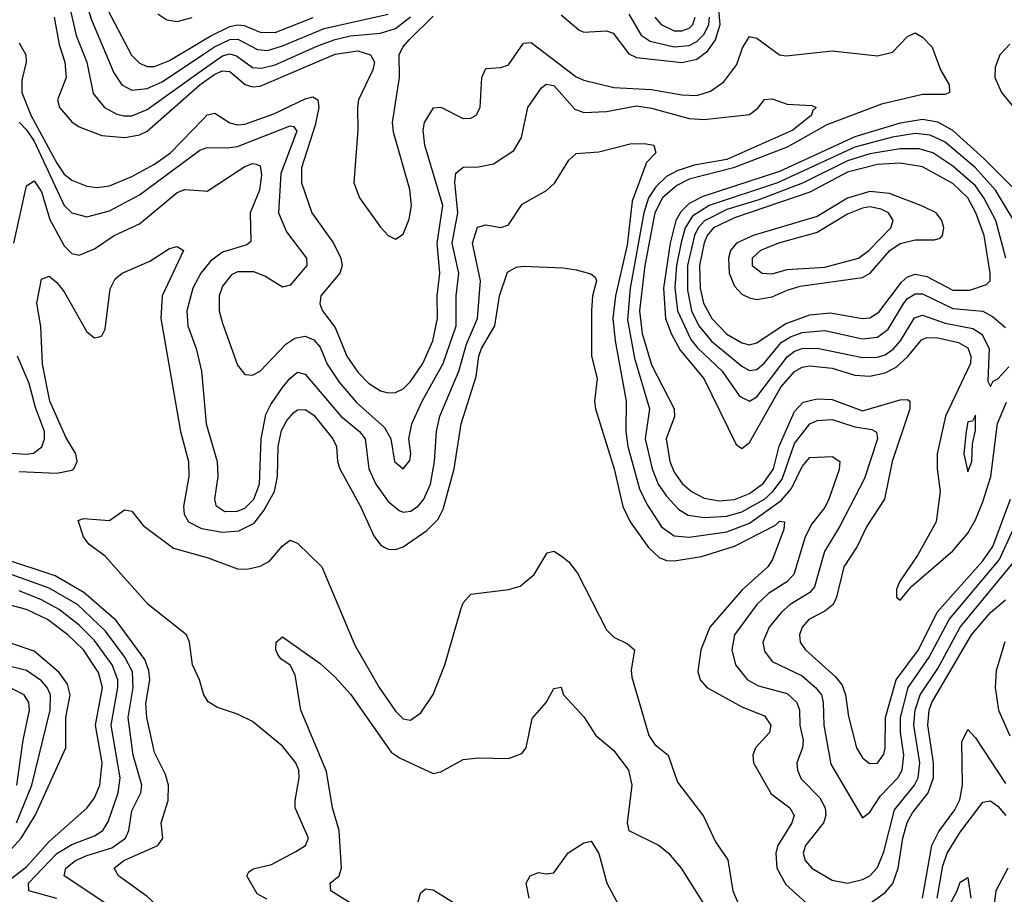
# Model space of a CAD drawing. Header units: inches. Extents: x 990535 to 1117859, y 769386 to 892122.
# Tile 271 of 656: x 1029512 to 1032127, y 875021 to 877343. Entities that reach past the tile are written whole.
import ezdxf

# ---------------------------------------------------------------- set-up
doc = ezdxf.new("R2010")
doc.units = ezdxf.units.IN
doc.header["$MEASUREMENT"] = 0
doc.layers.add('B0827', color=7, linetype='Continuous')
doc.layers.add('B0837', color=7, linetype='Continuous')

msp = doc.modelspace()

# ---------------------------------------------------------------- linework, layer by layer
at = {"layer": 'B0827', "color": 5}
for points, elevation in [([(1029680.8, 877410), (1029702.5, 877342.5), (1029761.8, 877201.8), (1029783.3, 877170), (1029810, 877155.6), (1029850, 877160.6), (1029890, 877177.9), (1030000, 877251.6)], 3460), ([(1029642.8, 877382.8), (1029661.5, 877301.5), (1029689.8, 877230), (1029707.3, 877147.3), (1029737.2, 877110), (1029770, 877092.3), (1029788.2, 877088.2), (1029810, 877088), (1029850, 877104.4), (1030000, 877211.5)], 3440), ([(1029602.9, 877350), (1029616.8, 877276.8), (1029632, 877230), (1029635.2, 877190), (1029612.5, 877130), (1029617.8, 877110), (1029650, 877072.2), (1029670, 877058.3), (1029730, 877035.9), (1029790.7, 877030.7), (1029830, 877037.6), (1029850, 877047.1), (1029990.2, 877170), (1030000, 877177.1)], 3420), ([(1029746.7, 877366.7), (1029809.1, 877249.1), (1029830, 877228.1), (1029850, 877219.2), (1029870, 877218.4), (1029910, 877234.4), (1030000, 877288.7)], 3480), ([(1029878.8, 877358.8), (1029902.3, 877342.3), (1029930, 877338.3), (1029970, 877348.5)], 3520), ([(1029510, 877281.8), (1029528.1, 877250), (1029529.3, 877230), (1029517.3, 877182.7), (1029517.7, 877150), (1029541.6, 877090), (1029610, 876962.1), (1029630, 876933.1), (1029650, 876917.1), (1029690, 876901.1), (1029717.6, 876897.6), (1029750, 876901.8), (1029810, 876926.8), (1029870, 876959.9), (1029912.1, 876990), (1030000, 877079.8)], 3380), ([(1029510, 877071.1), (1029530, 877051), (1029550, 877020.7), (1029630, 876850.1), (1029650, 876830.5), (1029690, 876819.7), (1029750, 876835.7), (1029830, 876877.7), (1029990, 876996.3), (1030000, 877000)], 3360), ([(1029496.6, 876750), (1029530, 876902.3), (1029550, 876915.5), (1029570, 876886.3), (1029592.1, 876812.1), (1029630, 876742.8), (1029650, 876722.6), (1029670, 876717.5), (1029710, 876734.8), (1029762.5, 876770), (1029830, 876800.8), (1029930, 876884.6), (1029950, 876891.9), (1030000, 876888.5)], 3340), ([(1029510, 876143.8), (1029610, 876138.6), (1029650, 876146.6), (1029655.8, 876150), (1029664.7, 876170), (1029660.6, 876190), (1029634.3, 876234.3), (1029591.4, 876330), (1029571.9, 876428.1), (1029568.2, 876528.2), (1029557.7, 876590), (1029570, 876654.4), (1029590, 876662.3), (1029610, 876645.6), (1029630, 876620.1), (1029690, 876514.5), (1029710, 876498), (1029719.9, 876500.1), (1029730, 876503.2), (1029738.4, 876521.6), (1029752, 876628), (1029765.4, 876654.6), (1029783.5, 876670), (1029857.7, 876702.3), (1029910, 876735.4), (1029930, 876740.8), (1029946.7, 876730), (1029890.5, 876610), (1029886.6, 876550), (1029939.2, 876250), (1029960.2, 876170), (1029960.7, 876130), (1029946.5, 876050), (1029948.4, 876030), (1029960.3, 876010), (1029992.7, 875992.7), (1030000, 875991.4)], 3320), ([(1030000, 876678.7), (1029993.2, 876670), (1029971.8, 876630), (1029955.5, 876570), (1029958.7, 876530), (1029980.1, 876470), (1029994.8, 876410), (1030000, 876350.6)], 3340), ([(1029490, 876192.1), (1029530, 876189), (1029548, 876192), (1029570.8, 876209.2), (1029577.6, 876230), (1029577.9, 876250), (1029553.7, 876313.7), (1029536.8, 876376.8), (1029506.2, 876450)], 3340), ([(1030000, 875553.3), (1029989.3, 875590), (1029970.4, 875630), (1029962.9, 875690), (1029954.6, 875710), (1029852.9, 875790), (1029738.6, 875918.6), (1029695.3, 875950), (1029681.5, 875970), (1029666.9, 876013.1), (1029681.4, 876018.6), (1029750, 876013), (1029790, 876041.5), (1029810, 876038), (1029840.1, 876000.1), (1029920.2, 875940.2), (1030000, 875917.9)], 3280), ([(1030000, 874966.2), (1029907.4, 874970), (1029883.9, 874983.9), (1029850, 875015.2), (1029774.6, 875070), (1029762.6, 875090), (1029787.9, 875110), (1029878.6, 875150), (1029892.2, 875170), (1029887.7, 875210), (1029906.2, 875270), (1029907.4, 875310), (1029898.7, 875338.7), (1029870, 875397.2), (1029849.4, 875490), (1029847, 875527), (1029857.7, 875590), (1029854.7, 875614.7), (1029844.3, 875644.3), (1029767.7, 875747.8), (1029682.1, 875822.1), (1029606.4, 875866.4), (1029470, 875911.4)], 3320), ([(1029737.9, 874997.9), (1029629.6, 875069.6), (1029634.3, 875090), (1029660.3, 875110), (1029690, 875123.8), (1029756.4, 875143.6), (1029793, 875170), (1029801.2, 875190), (1029810, 875242), (1029833.6, 875290), (1029836.5, 875310), (1029813.4, 875390), (1029799.5, 875490), (1029813.1, 875570), (1029811.3, 875611.3), (1029791.2, 875650), (1029739.5, 875719.5), (1029665.4, 875790), (1029590, 875833.7), (1029470, 875876.8)], 3340), ([(1029610, 875009.3), (1029536.3, 875030), (1029534.9, 875050), (1029610, 875129.1), (1029650, 875152.9), (1029710, 875175.6), (1029732.4, 875190), (1029746.8, 875213.2), (1029773.5, 875290), (1029778.2, 875330), (1029755, 875470), (1029772.7, 875570), (1029772.1, 875590), (1029757.1, 875630), (1029710, 875694.8), (1029670, 875735.3), (1029616.8, 875776.8), (1029570, 875802.4), (1029510, 875826.9)], 3360), ([(1029473.1, 875050), (1029530, 875093.5), (1029590, 875160.7), (1029690, 875249), (1029710, 875276.8), (1029724.2, 875310), (1029730.8, 875370), (1029713.4, 875470), (1029731.4, 875570), (1029720.8, 875610), (1029681.5, 875670), (1029639.8, 875710), (1029586, 875750), (1029530, 875776.6), (1029470, 875793.1)], 3380), ([(1029490, 875141.5), (1029516, 875170), (1029552.6, 875230), (1029633.9, 875410), (1029634.3, 875490), (1029646, 875550), (1029638.3, 875578.3), (1029616.5, 875610), (1029550, 875666), (1029490, 875686.4)], 3420), ([(1029503.7, 875210), (1029544.2, 875310), (1029592.6, 875510), (1029593.6, 875550), (1029584.6, 875570), (1029570, 875587.5), (1029530, 875614.6), (1029469.9, 875629.9)], 3440), ([(1029504.5, 875310), (1029521.4, 875430), (1029538.1, 875510), (1029536.4, 875530), (1029523.6, 875550), (1029488, 875568)], 3460)]:
    msp.add_lwpolyline(points, dxfattribs=dict(at, elevation=elevation))
at = {"layer": 'B0837', "color": 5}
for points, elevation in [([(1030000, 877251.6), (1030029, 877271), (1030070, 877290.7), (1030091.2, 877291.2), (1030143.6, 877263.6), (1030170, 877261.5), (1030210, 877273.3), (1030320.3, 877319.7), (1030490, 877357.7)], 3460), ([(1030000, 877177.1), (1030030, 877198.7), (1030050, 877207.2), (1030070, 877205.5), (1030111, 877171), (1030130, 877164.6), (1030150, 877166.3), (1030350, 877251.4), (1030410, 877260.2), (1030443.2, 877250), (1030453.8, 877230), (1030450.1, 877210), (1030411.7, 877130), (1030408.6, 877110), (1030410.1, 877049.9), (1030399.5, 876910), (1030414.7, 876870), (1030470, 876792.3), (1030490, 876770.1), (1030510, 876760.1), (1030530, 876773.9), (1030546.4, 876813.6), (1030552.7, 876850), (1030548, 876892), (1030504.6, 877044.6), (1030501.5, 877070), (1030520.6, 877190), (1030519.9, 877250), (1030529, 877270), (1030546, 877290), (1030610, 877352.4)], 3420), ([(1030000, 877211.5), (1030050, 877247.2), (1030070, 877252.3), (1030087.3, 877247.3), (1030130, 877216.5), (1030154, 877214), (1030190, 877223), (1030305.2, 877274.8), (1030350, 877290.4), (1030390, 877300.3), (1030470, 877307.5), (1030510, 877320.1), (1030550, 877350.4)], 3440), ([(1030950, 877356), (1030996.5, 877316.5), (1031010, 877309.7), (1031070, 877313.9), (1031087.7, 877307.7), (1031130, 877252.4), (1031150, 877242.7), (1031270, 877229), (1031310, 877238), (1031339.3, 877260.7), (1031360, 877290), (1031372.5, 877330), (1031369, 877370)], 3420), ([(1031130, 877358.1), (1031162.4, 877302.4), (1031186.3, 877286.3), (1031250, 877271.1), (1031290, 877274.8), (1031310, 877284.8), (1031330, 877304.7), (1031341.9, 877330), (1031343.5, 877350)], 3440), ([(1031198.7, 877350), (1031215.7, 877330), (1031250, 877313.9), (1031270, 877313.1), (1031290, 877320.8), (1031299.8, 877330), (1031306, 877350)], 3460), ([(1030000, 877288.7), (1030019.5, 877300.5), (1030070, 877324.8), (1030090, 877329.7), (1030108, 877328), (1030150, 877309.6), (1030190, 877308.8), (1030291, 877349)], 3480), ([(1030000, 877079.8), (1030010, 877090.1), (1030030, 877095.3), (1030070, 877068.8), (1030090, 877063.5), (1030110, 877065.3), (1030187, 877093), (1030270, 877133), (1030290, 877138.3), (1030303.3, 877130), (1030306.1, 877110), (1030296.6, 877063.4), (1030260.1, 876950), (1030260.6, 876910), (1030287.6, 876830), (1030344.9, 876750), (1030364.3, 876710), (1030368, 876690), (1030362.3, 876670), (1030311.7, 876610), (1030308.9, 876588.9), (1030315.7, 876570), (1030350, 876525.8), (1030380.9, 876450), (1030410, 876407.1), (1030438.3, 876378.3), (1030470, 876357.8), (1030490, 876352), (1030510, 876352.9), (1030530, 876363.3), (1030550, 876382.2), (1030582.6, 876430), (1030608.7, 876490), (1030621.7, 876550), (1030620.3, 876610), (1030627.4, 876670), (1030620.5, 876750), (1030635.5, 876850), (1030588, 877010), (1030583.8, 877050), (1030587.1, 877070), (1030610.6, 877109.4), (1030630, 877110.9), (1030690, 877080.9), (1030710, 877081.4), (1030724.4, 877090), (1030735, 877110), (1030739.2, 877190), (1030750, 877213.1), (1030790, 877216.1), (1030810, 877223.4), (1030850, 877280.5), (1030870, 877282.3), (1030990, 877191), (1031010, 877182.7), (1031090, 877163.2), (1031190, 877157.4), (1031270, 877143.9), (1031310, 877142.2), (1031346.6, 877153.4), (1031382.1, 877177.9), (1031416.2, 877223.8), (1031431.9, 877268.1), (1031450, 877298.3), (1031470, 877294.4), (1031530, 877250.2), (1031547.5, 877247.5), (1031670, 877260.2), (1031790, 877247.5), (1031830, 877256.9), (1031870, 877298.5), (1031890, 877307.9), (1031910, 877296.5), (1031935.3, 877270), (1031957.2, 877210), (1031980.5, 877170), (1031981.5, 877150), (1031970, 877144.3), (1031910, 877144.8), (1031800.9, 877119.1), (1031655.9, 877064.1), (1031550, 877004.5), (1031407.7, 876950), (1031290, 876919.5), (1031257.4, 876902.6), (1031219.3, 876870), (1031198.8, 876830), (1031172.2, 876690), (1031158.3, 876570), (1031165.2, 876510), (1031190, 876426.4), (1031249.7, 876310), (1031250.8, 876289.2), (1031228.9, 876230), (1031238.8, 876170), (1031250, 876141.9), (1031271.7, 876111.7), (1031296.1, 876090), (1031330, 876072.4), (1031370, 876065.4), (1031410, 876069.4), (1031450, 876085.3), (1031487.5, 876112.5), (1031513.5, 876150), (1031529.2, 876210.8), (1031570, 876303), (1031592.7, 876327.3), (1031630, 876336.3), (1031670, 876334.2), (1031750, 876304.4), (1031850, 876334.1), (1031870, 876334.4), (1031875.6, 876330), (1031876.1, 876310), (1031829.2, 876170), (1031808.8, 876070), (1031761.5, 875998.5), (1031735.9, 875944.1), (1031700.8, 875890), (1031681.4, 875810), (1031672.1, 875790), (1031650, 875772.8), (1031607.4, 875750), (1031589.6, 875730), (1031582.7, 875710), (1031585, 875690), (1031598.8, 875670), (1031678.4, 875598.4), (1031696, 875576), (1031705.3, 875550), (1031713.1, 875493.1), (1031734, 875410), (1031750, 875383), (1031768.4, 875368.4), (1031790, 875368.9), (1031806.9, 875393.1), (1031810.8, 875410), (1031811.6, 875490), (1031839.4, 875590), (1031899.1, 875670), (1031948.1, 875770), (1032070, 875906), (1032096, 875944), (1032143.3, 876070)], 3380), ([(1032141.9, 877278.1), (1032114.9, 877250), (1032102.7, 877217.3), (1032101.8, 877190), (1032119.2, 877150), (1032151.2, 877111.2)], 3420), ([(1030000, 877000), (1030010, 877003.6), (1030062.6, 877002.6), (1030090, 877006.6), (1030230, 877061.6), (1030239.1, 877059.1), (1030247.4, 877047.4), (1030205.7, 876934.3), (1030198.8, 876830), (1030220.1, 876780.1), (1030273.8, 876710), (1030274.8, 876690), (1030230, 876638.4), (1030210, 876632.7), (1030162.5, 876662.5), (1030133.4, 876673.4), (1030090, 876673.3), (1030074.5, 876665.5), (1030050, 876635.9), (1030041.4, 876610), (1030041.3, 876570), (1030050, 876537), (1030090, 876425.7), (1030110, 876401.3), (1030130, 876398.8), (1030150, 876409.4), (1030218.9, 876481.1), (1030242.2, 876497.8), (1030270, 876502.6), (1030293.2, 876493.2), (1030310, 876473.8), (1030328.8, 876428.8), (1030360.3, 876380.3), (1030406.7, 876326.7), (1030480.6, 876260.6), (1030497.5, 876230), (1030507.4, 876170), (1030530, 876150.2), (1030547.8, 876172.2), (1030550.3, 876190), (1030545.6, 876230), (1030553.2, 876270), (1030580.8, 876330), (1030636.4, 876430), (1030670.9, 876530), (1030671, 876610), (1030678.5, 876670), (1030660.6, 876750), (1030675.2, 876830), (1030667.9, 876912.1), (1030670, 876935.6), (1030690, 876951.6), (1030730, 876952.3), (1030770, 876960.5), (1030824.4, 876995.6), (1030844.6, 877030), (1030861.4, 877110), (1030897.9, 877162.1), (1030910, 877171.6), (1030930, 877168.8), (1030985.9, 877105.9), (1031010, 877096.8), (1031070, 877099.5), (1031150, 877114.1), (1031190, 877108.4), (1031290, 877081), (1031330, 877077.9), (1031450, 877091.6), (1031472.2, 877107.8), (1031490, 877131.6), (1031510, 877133), (1031550, 877118.7), (1031615.4, 877115.4), (1031627, 877110), (1031618, 877102), (1031615, 877090), (1031565.3, 877050), (1031390, 876972.2), (1031303.4, 876956.6), (1031257.8, 876942.2), (1031230, 876926.4), (1031200.9, 876899.1), (1031182.2, 876870), (1031169.5, 876830.5), (1031132.9, 876630), (1031126, 876546), (1031144.5, 876444.5), (1031184.4, 876310), (1031173.3, 876230), (1031191.3, 876150), (1031207.5, 876110), (1031230, 876077.7), (1031262.4, 876042.4), (1031287.5, 876027.5), (1031330, 876021.1), (1031390, 876024.8), (1031430, 876036), (1031489.7, 876070.3), (1031511.7, 876090), (1031537.2, 876122.8), (1031570, 876218.1), (1031610, 876270.1), (1031630, 876278.4), (1031670, 876281.8), (1031730, 876261.8), (1031774.8, 876254.8), (1031787.8, 876247.8), (1031790.1, 876230), (1031755.2, 876124.8), (1031690, 875998.4), (1031649.1, 875930.9), (1031622.5, 875837.5), (1031610, 875822.1), (1031558.4, 875790), (1031535.2, 875770), (1031502.6, 875730), (1031485.8, 875690), (1031490, 875666), (1031510, 875638.4), (1031590, 875600.9), (1031625.7, 875570), (1031640.9, 875550), (1031646.1, 875530), (1031647.3, 875470), (1031666.2, 875366.2), (1031750, 875223.7), (1031770, 875238.6), (1031798.1, 875281.9), (1031843.8, 875330), (1031855.4, 875350), (1031860, 875390), (1031851.1, 875450), (1031851.1, 875490), (1031871.7, 875570), (1031927.7, 875650), (1031980, 875750), (1032113.8, 875910), (1032150, 875989.7)], 3360), ([(1032190, 876857.2), (1032073.6, 876973.6), (1031990, 877048.9), (1031950, 877071.3), (1031910, 877078.4), (1031850, 877068.2), (1031730, 877032.2), (1031530, 876940.2), (1031326.5, 876873.5), (1031290, 876854.8), (1031267.4, 876832.6), (1031254.7, 876810), (1031239, 876750), (1031221.8, 876630), (1031226.6, 876550), (1031241.7, 876510), (1031265.7, 876465.7), (1031328.8, 876390), (1031415.1, 876215.1), (1031430, 876204.2), (1031450, 876220.5), (1031533, 876367), (1031570, 876409.3), (1031590, 876420.5), (1031610, 876423.9), (1031670, 876417.5), (1031730, 876399.6), (1031770, 876396.3), (1031810, 876405.8), (1031839.3, 876420.7), (1031870.9, 876449.1), (1031907, 876493), (1031920.8, 876499.2), (1031950, 876498.3), (1032005.5, 876485.5), (1032030, 876471.4), (1032037.8, 876450), (1032036.7, 876430), (1031971.1, 876290), (1031948.9, 876190), (1031948.1, 876150), (1031956.4, 876090), (1031945.8, 876010), (1031897.6, 875922.4), (1031848.2, 875850), (1031840.7, 875830), (1031840.3, 875810), (1031850, 875801.7), (1031881.1, 875838.9), (1031990, 875933), (1032030, 875979.9), (1032050, 876015.1), (1032070, 876062.5), (1032090.7, 876130), (1032109.1, 876270.9), (1032132.7, 876327.3)], 3420), ([(1032151.8, 876810), (1032103.1, 876890), (1032050.2, 876950), (1031970, 877018.2), (1031930, 877036.6), (1031890, 877041.1), (1031830, 877031.1), (1031730, 877004.2), (1031524.5, 876910), (1031343, 876850), (1031298.9, 876821.1), (1031279.5, 876790), (1031268.3, 876751.7), (1031256.3, 876690), (1031252, 876632), (1031258.9, 876570), (1031294, 876494), (1031311.7, 876471.7), (1031377.1, 876410), (1031423.7, 876343.7), (1031450, 876330.1), (1031470, 876341.3), (1031550, 876447.6), (1031570, 876462.5), (1031590, 876469.8), (1031630, 876470.8), (1031750, 876446.3), (1031790, 876447.3), (1031810, 876453.5), (1031831.9, 876468.1), (1031850.9, 876490), (1031888.4, 876551.6), (1031910, 876558.9), (1031970, 876537.1), (1032043.1, 876523.1), (1032067.6, 876507.6), (1032086.6, 876470), (1032083.5, 876383.5), (1032090, 876369.1), (1032097, 876383), (1032110, 876389.4), (1032138.8, 876421.2)], 3440), ([(1030000, 876350.6), (1030007.1, 876270), (1030035.9, 876170), (1030037.8, 876130), (1030028.8, 876070), (1030033, 876053), (1030057, 876037), (1030090, 876037.6), (1030110, 876046.2), (1030133.2, 876070), (1030149.1, 876110), (1030153.5, 876230), (1030165.1, 876294.9), (1030178.4, 876321.6), (1030210, 876366), (1030230, 876391.2), (1030250, 876406.7), (1030270, 876402.1), (1030364.9, 876290), (1030414.5, 876250), (1030429.7, 876230), (1030439.2, 876150), (1030457.8, 876110), (1030490, 876063.9), (1030519.6, 876039.6), (1030530, 876035.4), (1030550, 876038.2), (1030570, 876051.1), (1030585, 876070), (1030602.7, 876110), (1030613.4, 876170), (1030618.7, 876250), (1030627.4, 876290), (1030677.8, 876410), (1030698.4, 876481.6), (1030727.7, 876550), (1030735.6, 876650), (1030714.2, 876750), (1030728, 876792), (1030750, 876798.5), (1030790, 876790.9), (1030810, 876798.4), (1030846.7, 876853.3), (1030910.5, 876889.5), (1030932.7, 876910), (1030969.9, 876970.1), (1030990, 876987.6), (1031050, 876992), (1031133.4, 877013.4), (1031170, 877014.7), (1031196, 877010), (1031201.6, 876990), (1031176.4, 876963.6), (1031138.5, 876861.5), (1031124.8, 876744.8), (1031094.5, 876610), (1031087.5, 876550), (1031092.9, 876490), (1031122.6, 876330), (1031121.8, 876250), (1031127, 876210), (1031157.6, 876097.6), (1031177, 876057), (1031216.2, 875996.2), (1031250, 875972.9), (1031290, 875969.2), (1031390, 875983.3), (1031450, 876006.3), (1031533.8, 876066.2), (1031561.8, 876098.2), (1031590, 876156.8), (1031610, 876180.1), (1031670, 876182.8), (1031690.1, 876170.1), (1031688.5, 876148.5), (1031660.9, 876070), (1031650, 876047.7), (1031615.7, 876004.3), (1031597.6, 875970), (1031567.5, 875870), (1031549.6, 875850.4), (1031500.9, 875819.1), (1031470, 875789.9), (1031410.5, 875710), (1031403, 875670), (1031412.5, 875630), (1031445, 875590), (1031473.8, 875573.8), (1031550, 875553.6), (1031576.2, 875530), (1031582.9, 875510), (1031584.2, 875470), (1031592.3, 875430), (1031590.9, 875410), (1031576, 875370), (1031577.7, 875350), (1031587.4, 875327.4), (1031637.2, 875277.2), (1031651.5, 875250), (1031652.6, 875230), (1031647, 875210), (1031598.9, 875150), (1031592.7, 875130), (1031597.8, 875110), (1031615.5, 875090), (1031670, 875058.1), (1031710, 875050.1), (1031750, 875059.5), (1031770, 875070.1), (1031790, 875091.4), (1031807, 875133), (1031834.8, 875245.2), (1031888, 875310), (1031897.7, 875330), (1031902.3, 875370), (1031886.6, 875470), (1031890.3, 875510), (1031903.1, 875550), (1031950, 875620.6), (1032009.6, 875730.4), (1032150, 875900.7)], 3340), ([(1032130.9, 876710), (1032104.7, 876810), (1032072.7, 876870), (1032050, 876901.6), (1031990, 876954.3), (1031937.3, 876990), (1031900.6, 877000.6), (1031850, 877000.3), (1031770, 876986.5), (1031710, 876968.2), (1031591.1, 876908.9), (1031475.1, 876864.9), (1031390, 876839), (1031330.7, 876809.3), (1031313.6, 876790), (1031303.8, 876770), (1031285.6, 876690), (1031285, 876625), (1031296.1, 876570), (1031315.9, 876530), (1031349.5, 876489.5), (1031430, 876422.9), (1031450, 876411.8), (1031470, 876414.6), (1031490, 876432.2), (1031534.4, 876485.6), (1031559, 876501), (1031590, 876512.3), (1031650, 876518.2), (1031750, 876495.9), (1031790, 876500.1), (1031818.3, 876521.7), (1031860.1, 876590), (1031870, 876602.4), (1031890, 876615.5), (1031910, 876614.9), (1031990, 876576.4), (1032070, 876569.5), (1032095.2, 876555.2), (1032130, 876525.7)], 3460), ([(1030000, 876888.5), (1030010, 876887.8), (1030110, 876953), (1030130, 876961), (1030139.4, 876959.4), (1030150, 876955), (1030154.1, 876930), (1030149.1, 876890), (1030123.7, 876830), (1030125.9, 876754.1), (1030115, 876745), (1030050, 876726.1), (1030018.2, 876701.8), (1030000, 876678.7)], 3340), ([(1030000, 875991.4), (1030050, 875982.7), (1030093.9, 875986.1), (1030134.1, 876005.9), (1030160.6, 876039.4), (1030188.7, 876090), (1030196.6, 876130), (1030198.1, 876210), (1030207.4, 876252.6), (1030221.5, 876278.5), (1030240.1, 876299.9), (1030250, 876307.2), (1030270, 876308.2), (1030293, 876293), (1030343.3, 876230), (1030353.1, 876210), (1030355.9, 876170), (1030362.1, 876150), (1030417, 876050), (1030452.1, 875972.1), (1030470, 875948.7), (1030481.5, 875941.5), (1030490, 875937), (1030510, 875936.6), (1030530, 875943.1), (1030593.4, 875986.6), (1030622.9, 876017.1), (1030636.8, 876043.2), (1030665.9, 876150), (1030684.4, 876270), (1030724.4, 876395.6), (1030731.1, 876450), (1030737.9, 876470), (1030773.8, 876530), (1030785.8, 876610), (1030807.7, 876672.3), (1030830, 876686), (1030848.9, 876688.9), (1030955.6, 876684.4), (1030990, 876678.8), (1031028.5, 876668.5), (1031039.8, 876659.8), (1031043.6, 876650), (1031032.8, 876610), (1031030.5, 876570), (1031030.6, 876450), (1031045.3, 876390), (1031038, 876330), (1031041.5, 876310), (1031090.9, 876150), (1031114.1, 876050), (1031133.1, 876010), (1031181.6, 875941.6), (1031210, 875915.2), (1031230, 875907.2), (1031250, 875906.1), (1031322.6, 875917.4), (1031410, 875945.5), (1031518.8, 876001.2), (1031530, 876011.1), (1031542.8, 876010), (1031540.9, 875990), (1031511.4, 875910), (1031498.6, 875890), (1031430.9, 875829.1), (1031344.9, 875730), (1031320.8, 875670), (1031312.6, 875612.6), (1031319.5, 875590), (1031336.8, 875570), (1031430, 875518.1), (1031490, 875494.3), (1031506.9, 875470), (1031502.8, 875450), (1031466.4, 875410), (1031459, 875390), (1031460.8, 875370), (1031507.3, 875287.3), (1031556.8, 875250), (1031569, 875230), (1031562.5, 875210), (1031525.2, 875150), (1031520.1, 875130), (1031522.3, 875090), (1031546.6, 875046.6), (1031610, 874988.7)], 3320), ([(1030000, 875917.9), (1030010, 875915), (1030090, 875885), (1030115.6, 875884.4), (1030150, 875891.6), (1030174.8, 875905.2), (1030210, 875945.8), (1030230, 875961.4), (1030250, 875953), (1030314.6, 875890), (1030402.3, 875682.3), (1030466.5, 875570), (1030510, 875507), (1030530, 875486.9), (1030550, 875483.4), (1030577.5, 875502.5), (1030610, 875551.1), (1030640.9, 875630), (1030683.1, 875776.9), (1030690, 875794.9), (1030710, 875818), (1030810, 875830.3), (1030841.3, 875838.7), (1030878, 875870), (1030912.9, 875927.1), (1030930, 875931.5), (1030950, 875919.2), (1030970, 875903.5), (1030993.6, 875873.6), (1031070, 875723.2), (1031090, 875703.4), (1031125.8, 875685.8), (1031144.7, 875670), (1031136.2, 875616.2), (1031137.3, 875597.3), (1031182.4, 875442.4), (1031198.5, 875418.5), (1031233.8, 875390), (1031258.8, 875318.8), (1031328.2, 875228.2), (1031360.1, 875160.1), (1031392.5, 875112.5), (1031405.5, 875030), (1031422.3, 874990)], 3280), ([(1031770, 874996.4), (1031810, 875025.3), (1031830.7, 875049.3), (1031844.8, 875090), (1031857.7, 875170), (1031869, 875211), (1031882.9, 875237.1), (1031924.5, 875290), (1031939.2, 875330), (1031939.1, 875370), (1031923.9, 875470), (1031927.6, 875510), (1031934.4, 875530), (1032039.4, 875710), (1032090, 875768.8), (1032130, 875802.7)], 3320), ([(1030394.5, 874994.5), (1030338, 875030), (1030336.4, 875050), (1030360.3, 875070), (1030366.6, 875090), (1030360.5, 875190), (1030342.2, 875250), (1030326.6, 875346.6), (1030258.5, 875510), (1030243.3, 875603.3), (1030230, 875629.2), (1030205.6, 875645.6), (1030197, 875657), (1030192.3, 875670), (1030193.2, 875690), (1030210, 875704), (1030310, 875633.6), (1030350, 875597.5), (1030390, 875552), (1030498.1, 875398.1), (1030521.9, 875381.9), (1030610, 875341.6), (1030630, 875346), (1030690, 875378.4), (1030730, 875383), (1030810, 875381.6), (1030845.6, 875394.4), (1030857, 875410), (1030872.7, 875487.3), (1030909.7, 875530.3), (1030930, 875566.8), (1030950, 875571), (1030955.8, 875550), (1031010, 875491.5), (1031041.9, 875441.9), (1031090, 875402.5), (1031129.1, 875350), (1031138, 875310), (1031125.1, 875210), (1031129.7, 875189.7), (1031210, 875150.3), (1031234.6, 875130), (1031268.9, 875090), (1031369.6, 874930)], 3260), ([(1032128.6, 875691.4), (1032105.6, 875614.4), (1032102.5, 875570), (1032111.5, 875510), (1032141.2, 875441.2)], 3320), ([(1030167.7, 875007.7), (1030142.2, 875022.2), (1030114.7, 875070), (1030120.1, 875079.9), (1030131.5, 875088.5), (1030180.2, 875099.8), (1030245.5, 875134.5), (1030271.2, 875150), (1030279, 875170), (1030243.6, 875250), (1030243.2, 875270), (1030254.4, 875330), (1030252.7, 875350), (1030244.9, 875370), (1030210, 875413.7), (1030130, 875479.2), (1030090, 875499.4), (1030036.7, 875516.7), (1030012.1, 875532.1), (1030001, 875550), (1030000, 875553.3)], 3280), ([(1031909.7, 875010), (1031934.3, 875150), (1031952.7, 875187.3), (1031995.5, 875244.5), (1032008.9, 875271.1), (1032015.4, 875310), (1032014.3, 875425.7), (1032030, 875458), (1032050, 875435.7), (1032130, 875314.8)], 3280), ([(1031948.3, 875010), (1031963.8, 875096.2), (1031975.1, 875130), (1032010, 875185.9), (1032070, 875265.3), (1032090, 875268.9), (1032110, 875254.4), (1032130.5, 875230)], 3260), ([(1030865.2, 875010), (1030857, 875050), (1030867.6, 875070), (1030890, 875078.4), (1030910, 875074.9), (1030930, 875078), (1030968.9, 875131.1), (1031010, 875157), (1031030, 875161.6), (1031050, 875128.7), (1031071.4, 875050), (1031146, 874910)], 3240), ([(1032136.3, 875090), (1032104.4, 875030), (1032092.4, 874930), (1032109.4, 874690), (1032116.7, 874656.7), (1032130, 874626.2)], 3260), ([(1031927.1, 874890), (1032001.7, 875030), (1032010, 875052.9), (1032030, 875064.9), (1032038.2, 875010)], 3240), ([(1030561.7, 874970), (1030576.1, 875023.9), (1030590, 875035.3), (1030610, 875032.6), (1030690, 874983.2)], 3240)]:
    msp.add_lwpolyline(points, dxfattribs=dict(at, elevation=elevation))
for points, elevation in [([(1031850, 876961.8), (1031790, 876958.2), (1031710, 876937.9), (1031610, 876885.3), (1031410, 876817.2), (1031354.9, 876790), (1031337.6, 876770), (1031329.4, 876750.6), (1031317.3, 876690), (1031318.7, 876630), (1031327.8, 876590), (1031350, 876549.4), (1031390, 876508.4), (1031430, 876484.7), (1031450, 876479.7), (1031470, 876484.6), (1031544.4, 876535.6), (1031610, 876559.8), (1031664.4, 876564.4), (1031750, 876549.5), (1031770, 876551.3), (1031793.4, 876566.6), (1031854.2, 876645.8), (1031870, 876660.1), (1031890, 876667.6), (1031921, 876661), (1031990, 876624.8), (1032035.3, 876624.7), (1032079.8, 876640.2), (1032089.3, 876650), (1032089.5, 876670), (1032073.1, 876770), (1032051.2, 876830), (1032030.2, 876870), (1031990, 876908.5), (1031910, 876952.7)], 3480), ([(1031770, 876886.8), (1031710, 876869.2), (1031630, 876820.7), (1031459.5, 876770), (1031415.4, 876750), (1031399.9, 876730), (1031394.2, 876710), (1031396.3, 876670), (1031410, 876635.7), (1031430, 876614.3), (1031450, 876604.5), (1031470, 876600.5), (1031510, 876606.8), (1031550, 876625.2), (1031584.9, 876635.1), (1031750, 876658.5), (1031770.4, 876669.6), (1031823, 876730), (1031850, 876748.5), (1031890, 876758.5), (1031941.6, 876758.4), (1031956.6, 876763.4), (1031962.7, 876770), (1031966, 876790), (1031960.5, 876810), (1031945.7, 876830), (1031910, 876847.8), (1031821.7, 876881.7)], 3520), ([(1031770, 876846.2), (1031750, 876843), (1031710, 876827), (1031630, 876777.6), (1031527.1, 876750), (1031479, 876730), (1031457, 876710), (1031457.2, 876690), (1031484, 876670), (1031510, 876668.2), (1031550, 876679.4), (1031650, 876685.9), (1031739.2, 876710), (1031767.2, 876730), (1031825.8, 876790), (1031831.7, 876810), (1031819.2, 876830), (1031800.2, 876840.2)], 3540), ([(1032050, 876293.2), (1032042.8, 876277.2), (1032030, 876275.1), (1032025.9, 876250), (1032019.8, 876190), (1032030, 876142.6), (1032040.8, 876170), (1032042.8, 876217.2), (1032050, 876252)], 3440)]:
    msp.add_lwpolyline(points, close=True, dxfattribs=dict(at, elevation=elevation))

doc.saveas('drawing.dxf')
